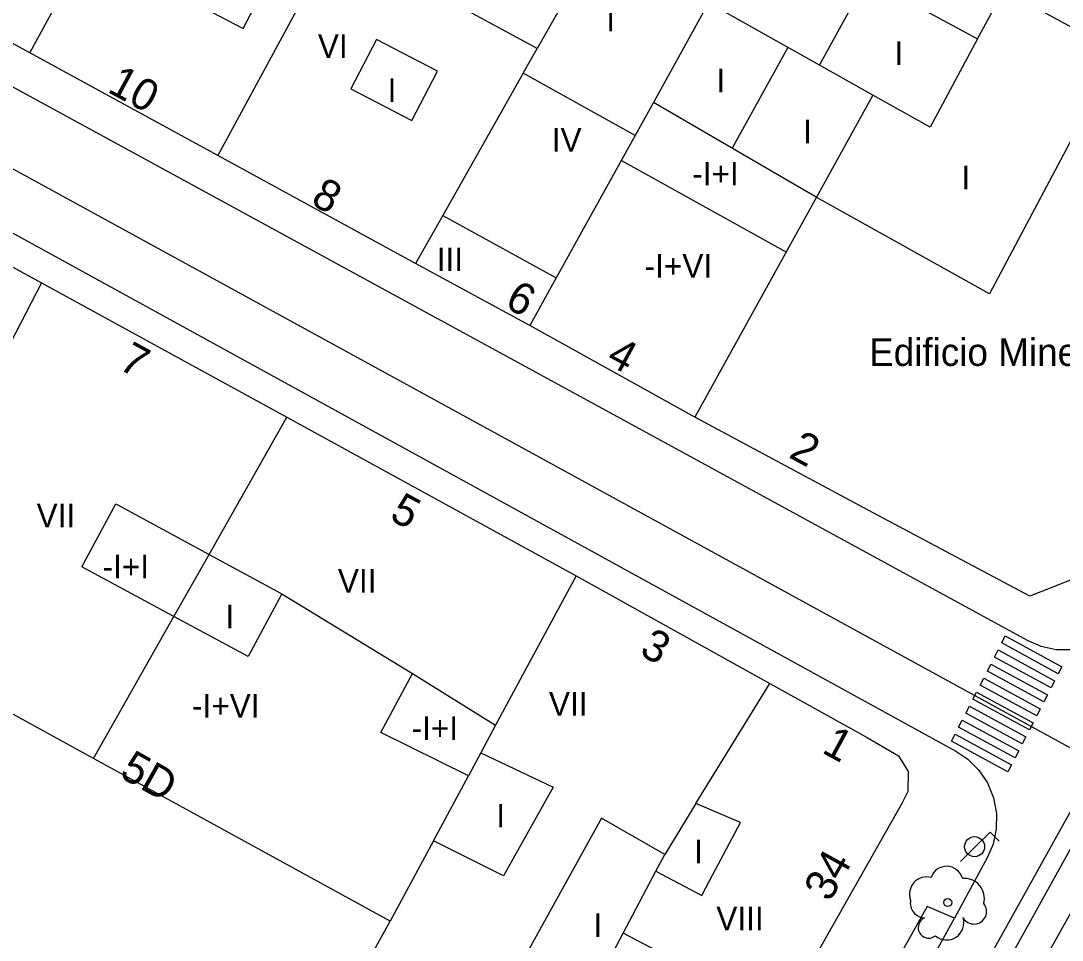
# Model space of a CAD drawing. Extents: x 282771 to 285132, y 4823109 to 4825496.
# Drawn here: x 284330.1 to 284396.2, y 4823870.3 to 4823928.7 of the extents above; entities that cross this region are included whole.
import ezdxf

# ---------------------------------------------------------------- set-up
doc = ezdxf.new("R2010")
doc.units = 0
for name, color, linetype in [('ACERA-BORDILLO', 7, 'Continuous'), ('ARBOL', 7, 'Continuous'), ('CALLE-EJE', 7, 'Continuous'), ('EDIFICIO', 7, 'Continuous'), ('FAROLA', 7, 'Continuous'), ('INTERIOR-EDIFICIO', 7, 'Continuous'), ('MEDIANERA', 7, 'Continuous'), ('NUM-LOCAL', 7, 'Continuous'), ('NUM-PORTAL', 7, 'Continuous'), ('PASO-PEATONES', 7, 'Continuous'), ('SENAL-VIARIA', 7, 'Continuous'), ('TXT-ALTURA-EDIFICIO', 7, 'Continuous'), ('TXT-EDIFICIOS', 7, 'Continuous')]:
    doc.layers.add(name, color=color, linetype=linetype)

msp = doc.modelspace()

# ---------------------------------------------------------------- linework, layer by layer
at = {"layer": 'ACERA-BORDILLO'}
for points in [[(284181.217, 4823996.686), (284389.462, 4823882.3)], [(284417.423, 4823933.533), (284418.18, 4823933.031), (284418.868, 4823932.358), (284419.434, 4823931.532), (284419.83, 4823930.59), (284420.026, 4823929.587), (284420.017, 4823928.586), (284419.82, 4823927.644), (284419.471, 4823926.805), (284416.792, 4823921.715), (284400.822, 4823891.37), (284400.322, 4823890.601), (284399.648, 4823889.9), (284398.815, 4823889.322), (284397.862, 4823888.918), (284396.846, 4823888.719), (284395.833, 4823888.731), (284394.882, 4823888.934), (284394.037, 4823889.291), (284281.683, 4823950.587)], [(284357.661, 4823802.224), (284411.488, 4823898.334)], [(284389.462, 4823882.3), (284390.215, 4823881.792), (284390.899, 4823881.114), (284391.459, 4823880.283), (284391.848, 4823879.337), (284392.036, 4823878.332), (284392.018, 4823877.33), (284391.814, 4823876.39), (284391.459, 4823875.554), (284389.379, 4823871.68), (284387.627, 4823872.428), (284372.72, 4823845.794)]]:
    msp.add_lwpolyline(points, dxfattribs=at)
at = {"layer": 'ARBOL'}
msp.add_circle((284388.937, 4823872.683), 0.255, dxfattribs=at)
for centre, radius, start, end in [((284388.867, 4823873.943), 1.038, 15.64228, 161.38435), ((284387.607, 4823873.213), 1.097, 75.4318, 200.55608), ((284389.997, 4823872.943), 1.272, 345.03273, 95.79925), ((284387.497, 4823872.643), 0.935, 168.59898, 268.13236), ((284390.607, 4823872.113), 0.797, 208.96246, 38.99103), ((284387.737, 4823871.093), 0.672, 113.73672, 309.4725), ((284388.877, 4823871.393), 1.086, 228.95447, 17.92796)]:
    msp.add_arc(centre, radius, start, end, dxfattribs=at)
at = {"layer": 'CALLE-EJE'}
for points in [[(284398.445, 4823881.556), (284272.828, 4823950.327)], [(284398.445, 4823881.556), (284349.642, 4823793.828)]]:
    msp.add_lwpolyline(points, dxfattribs=at)
at = {"layer": 'EDIFICIO'}
for points in [[(284329.756, 4823977.935), (284340.116, 4823972.345), (284348.256, 4823967.955), (284359.556, 4823961.855), (284370.166, 4823956.125), (284380.585, 4823950.505), (284391.185, 4823944.785), (284398.095, 4823941.055), (284405.305, 4823937.126), (284414.555, 4823932.096), (284415.545, 4823929.446), (284407.455, 4823913.096), (284397.155, 4823893.316), (284394.155, 4823892.136), (284384.205, 4823897.416), (284372.886, 4823903.486)], [(284372.886, 4823903.486), (284362.396, 4823909.306), (284355.146, 4823913.256), (284342.596, 4823920.106), (284330.666, 4823926.626), (284318.666, 4823933.186)], [(284313.816, 4823921.656), (284331.406, 4823912.016), (284346.966, 4823903.486), (284365.336, 4823893.416), (284377.635, 4823886.586), (284383.825, 4823883.166), (284385.815, 4823881.986), (284386.435, 4823881.006), (284386.415, 4823879.736), (284386.025, 4823878.966), (284380.975, 4823870.046), (284374.036, 4823857.716), (284365.706, 4823842.576), (284339.396, 4823795.557), (284300.796, 4823726.568)]]:
    msp.add_lwpolyline(points, dxfattribs=at)
at = {"layer": 'FAROLA'}
for p, q in [((284391.625, 4823877.158), (284390.685, 4823876.228)), ((284392.215, 4823876.568), (284391.625, 4823877.158)), ((284390.685, 4823876.228), (284389.755, 4823875.288))]:
    msp.add_line(p, q, dxfattribs=at)
msp.add_circle((284390.645, 4823876.228), 0.637, dxfattribs=at)
at = {"layer": 'INTERIOR-EDIFICIO'}
for points in [[(284373.262, 4823937.068), (284383.805, 4823931.326), (284390.834, 4823927.509), (284392.494, 4823930.606), (284399.744, 4823926.669), (284398.095, 4823923.566), (284391.585, 4823911.316), (284380.595, 4823917.456), (284370.247, 4823923.475), (284369.089, 4823921.384), (284361.976, 4823925.326), (284362.865, 4823926.896), (284350.036, 4823933.856), (284338.128, 4823940.314), (284326.14, 4823946.823)], [(284343.126, 4823932.156), (284341.726, 4823929.466), (284344.206, 4823928.166), (284345.606, 4823930.866), (284343.126, 4823932.156)], [(284352.676, 4823927.466), (284351.046, 4823924.346), (284354.906, 4823922.326), (284356.536, 4823925.456), (284352.676, 4823927.466)], [(284344.396, 4823854.946), (284350.876, 4823866.676), (284353.546, 4823871.506), (284334.706, 4823881.826), (284325.376, 4823886.946), (284319.896, 4823889.946), (284317.416, 4823891.306), (284302.174, 4823899.667), (284289.005, 4823906.891), (284276.997, 4823884.486)], [(284342.036, 4823894.776), (284346.666, 4823892.286), (284344.516, 4823888.296), (284339.803, 4823890.832), (284333.966, 4823893.986), (284336.116, 4823897.986), (284342.036, 4823894.776)], [(284354.956, 4823887.216), (284360.232, 4823883.932), (284359.293, 4823882.187), (284363.876, 4823880.016), (284360.736, 4823874.376), (284356.289, 4823876.604), (284358.511, 4823880.733), (284352.936, 4823883.476), (284354.956, 4823887.216)], [(284365.267, 4823863.131), (284364.546, 4823863.576), (284366.042, 4823866.408), (284368.536, 4823865.096), (284370.826, 4823869.426), (284368.328, 4823870.735), (284370.41, 4823874.674), (284373.316, 4823873.136), (284373.826, 4823874.096), (284375.776, 4823877.756), (284372.954, 4823878.963), (284370.966, 4823875.726), (284366.946, 4823878.036), (284360.365, 4823866.153), (284361.32, 4823865.564), (284358.296, 4823859.966), (284362.416, 4823857.776), (284365.246, 4823863.096)]]:
    msp.add_lwpolyline(points, dxfattribs=at)
at = {"layer": 'MEDIANERA'}
for points in [[(284330.666, 4823926.626), (284338.128, 4823940.314), (284341.536, 4823946.565)], [(284380.795, 4823925.836), (284383.805, 4823931.326), (284391.185, 4823944.785)], [(284353.496, 4823940.245), (284350.037, 4823933.855), (284342.596, 4823920.106)], [(284366.656, 4823933.596), (284362.865, 4823926.896)], [(284373.755, 4823929.806), (284370.247, 4823923.475)], [(284380.795, 4823925.836), (284373.755, 4823929.806)], [(284390.834, 4823927.509), (284387.825, 4823921.896), (284384.175, 4823923.936)], [(284378.785, 4823926.969), (284375.249, 4823920.565)], [(284384.175, 4823923.936), (284380.795, 4823925.836)], [(284361.976, 4823925.326), (284356.87, 4823916.303)], [(284384.175, 4823923.936), (284380.597, 4823917.455), (284372.886, 4823903.486)], [(284369.089, 4823921.384), (284364.079, 4823912.344)], [(284368.217, 4823919.799), (284378.707, 4823913.979)], [(284356.87, 4823916.303), (284355.146, 4823913.256)], [(284356.87, 4823916.303), (284364.079, 4823912.344)], [(284331.406, 4823912.016), (284326.732, 4823903.053), (284324.63, 4823899.024), (284319.896, 4823889.946)], [(284364.079, 4823912.344), (284362.396, 4823909.306)], [(284334.706, 4823881.826), (284339.803, 4823890.832), (284342.036, 4823894.776), (284346.966, 4823903.486)], [(284365.336, 4823893.416), (284360.232, 4823883.932)], [(284346.666, 4823892.286), (284354.956, 4823887.216)], [(284372.954, 4823878.963), (284377.635, 4823886.586)], [(284359.293, 4823882.187), (284358.511, 4823880.733)], [(284356.289, 4823876.604), (284353.546, 4823871.506)], [(284370.41, 4823874.674), (284370.966, 4823875.726)], [(284366.042, 4823866.408), (284368.328, 4823870.735)]]:
    msp.add_lwpolyline(points, dxfattribs=at)
at = {"layer": 'PASO-PEATONES'}
for points in [[(284395.954, 4823887.202), (284392.366, 4823889.159), (284392.594, 4823889.604), (284396.182, 4823887.647)], [(284395.498, 4823886.312), (284391.91, 4823888.269), (284392.138, 4823888.714), (284395.726, 4823886.757)], [(284395.042, 4823885.421), (284391.454, 4823887.378), (284391.682, 4823887.823), (284395.27, 4823885.866)], [(284394.586, 4823884.531), (284390.998, 4823886.488), (284391.226, 4823886.933), (284394.814, 4823884.976)], [(284394.13, 4823883.64), (284390.542, 4823885.597), (284390.77, 4823886.043), (284394.359, 4823884.086)], [(284393.675, 4823882.75), (284390.086, 4823884.707), (284390.314, 4823885.152), (284393.903, 4823883.195)], [(284393.219, 4823881.86), (284389.63, 4823883.817), (284389.858, 4823884.262), (284393.447, 4823882.305)], [(284392.763, 4823880.969), (284389.174, 4823882.926), (284389.402, 4823883.371), (284392.991, 4823881.414)]]:
    msp.add_lwpolyline(points, close=True, dxfattribs=at)
at = {"layer": 'SENAL-VIARIA'}
for points in [[(284407.915, 4823891.736), (284405.985, 4823892.776), (284355.967, 4823802.641)], [(284374.242, 4823844.185), (284389.379, 4823871.68)]]:
    msp.add_lwpolyline(points, dxfattribs=at)

# ---------------------------------------------------------------- texts
at = {"layer": 'NUM-LOCAL'}
msp.add_text('1', height=2, rotation=331.47004, dxfattribs=at).set_placement((284380.875, 4823882.233))
at = {"layer": 'NUM-PORTAL'}
for s, rotation, p in [('10', 331.63004, (284335.509, 4823924.176)), ('8', 331.63004, (284348.418, 4823917.049)), ('6', 331.63004, (284360.734, 4823910.517)), ('7', 331.47004, (284336.21, 4823906.605)), ('4', 331.63004, (284367.176, 4823906.931)), ('2', 331.63004, (284378.772, 4823900.98)), ('5', 331.47004, (284353.418, 4823897.036)), ('3', 331.47004, (284369.294, 4823888.442)), ('5D', 330.73004, (284336.272, 4823880.688)), ('34', 60.93004, (284381.456, 4823872.657))]:
    msp.add_text(s, height=2, rotation=rotation, dxfattribs=at).set_placement(p)
at = {"layer": 'TXT-ALTURA-EDIFICIO'}
for s, p in [('I', (284367.259, 4823927.995)), ('VI', (284348.946, 4823926.306)), ('I', (284385.556, 4823925.857)), ('I', (284374.247, 4823924.122)), ('I', (284353.375, 4823923.506)), ('IV', (284363.796, 4823920.356)), ('I', (284379.752, 4823920.89)), ('-I+I', (284372.715, 4823918.203)), ('I', (284389.804, 4823917.959)), ('III', (284356.494, 4823912.766)), ('-I+VI', (284369.693, 4823912.346)), ('VII', (284331.086, 4823896.506)), ('-I+I', (284335.272, 4823893.256)), ('VII', (284350.216, 4823892.346)), ('I', (284343.085, 4823890.086)), ('-I+VI', (284340.954, 4823884.426)), ('VII', (284363.616, 4823884.546)), ('-I+I', (284354.892, 4823883.006)), ('I', (284360.275, 4823877.446)), ('I', (284372.827, 4823875.165)), ('VIII', (284374.245, 4823870.917)), ('I', (284366.445, 4823870.496))]:
    msp.add_text(s, height=1.5, rotation=0.00004, dxfattribs=at).set_placement(p)
at = {"layer": 'TXT-EDIFICIOS'}
msp.add_text('Edificio Minerva', height=1.75, rotation=0.00004, dxfattribs=at).set_placement((284383.949, 4823906.748))

doc.saveas('drawing.dxf')
